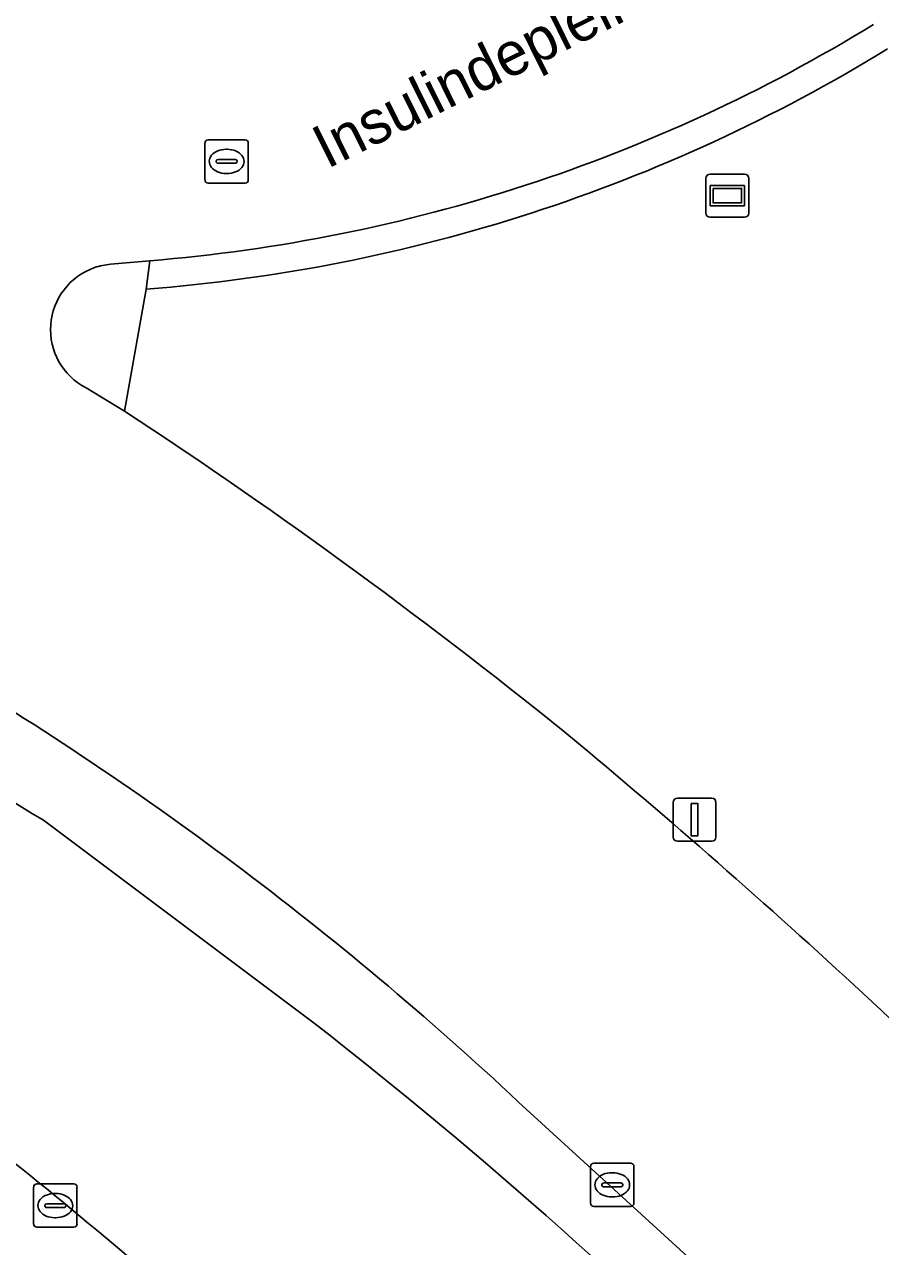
# Model space of a CAD drawing. Extents: x 161477 to 163040, y 383680 to 384871.
# Drawn here: x 162868.83 to 162888.61, y 384154.04 to 384182.28 of the extents above; entities that cross this region are included whole.
import ezdxf

# ---------------------------------------------------------------- set-up
doc = ezdxf.new("R2010")
doc.units = 0
for name, color, linetype in [('IMGEO_Berm_groen', 7, 'Continuous'), ('IMGEO_Fietspad_gesloten', 7, 'Continuous'), ('IMGEO_Hek', 7, 'Continuous'), ('IMGEO_Kolk', 7, 'Continuous'), ('IMGEO_Lichtmast', 7, 'Continuous'), ('IMGEO_Openbare_ruimte_label', 7, 'Continuous'), ('IMGEO_Rijbaan_regionaal_gesloten', 7, 'Continuous'), ('IMGEO_Rioolput', 7, 'Continuous'), ('IMGEO_Straatnaambord', 7, 'Continuous'), ('IMGEO_Verkeerseiland_open', 7, 'Continuous'), ('IMGEO_Voetpad_open', 7, 'Continuous')]:
    doc.layers.add(name, color=color, linetype=linetype)

msp = doc.modelspace()

# ---------------------------------------------------------------- linework, layer by layer
at = {"layer": 'IMGEO_Berm_groen'}
for points in [[(162871.64, 384176.16), (162871.14, 384173.34)], [(162902.789, 384135.215), (162898.503, 384139.65), (162884.77, 384153.245), (162880.243, 384157.38)]]:
    msp.add_lwpolyline(points, dxfattribs=at)
for centre, radius, start, end in [((162868.697, 384214.447), 38.4, 274.3955, 301.5123), ((162802.269, 384068.234), 125.66, 50.83712, 56.76518), ((162826.67, 384100.144), 78.397, 46.89322, 59.4339), ((162770.071, 384032.079), 174.04, 44.18501, 50.1352), ((162808.625, 384080.58), 96.336, 48.84218, 53.61514)]:
    msp.add_arc(centre, radius, start, end, dxfattribs=at)
at = {"layer": 'IMGEO_Fietspad_gesloten'}
for centre, radius, start, end in [((162808.625, 384080.58), 96.336, 48.84218, 53.61514), ((162809.782, 384081.738), 91.525, 41.45622, 54.03369)]:
    msp.add_arc(centre, radius, start, end, dxfattribs=at)
at = {"layer": 'IMGEO_Hek'}
msp.add_lwpolyline([(162869.265, 384163.895), (162875.523, 384159.201)], dxfattribs=at)
for centre, radius, start, end in [((162874.736, 384173.63), 11.167, 217.0083, 240.6623), ((162805.337, 384069.191), 114.14, 44.59828, 52.0545)]:
    msp.add_arc(centre, radius, start, end, dxfattribs=at)
at = {"layer": 'IMGEO_Kolk'}
for p, q in [((162881.907, 384155.041), (162881.907, 384155.893)), ((162881.982, 384155.967), (162882.834, 384155.967)), ((162882.908, 384155.893), (162882.908, 384155.041)), ((162882.395, 384155.747), (162882.42, 384155.747)), ((162869.04, 384154.561), (162869.04, 384155.413)), ((162869.115, 384155.487), (162869.967, 384155.487)), ((162870.041, 384155.413), (162870.041, 384154.561)), ((162882.166, 384155.461), (162882.166, 384155.473)), ((162882.604, 384155.424), (162882.206, 384155.424)), ((162882.209, 384155.51), (162882.607, 384155.51)), ((162882.65, 384155.473), (162882.65, 384155.461)), ((162869.299, 384154.981), (162869.299, 384154.993)), ((162869.342, 384155.03), (162869.74, 384155.03)), ((162869.528, 384155.267), (162869.553, 384155.267)), ((162869.783, 384154.993), (162869.783, 384154.981)), ((162882.418, 384155.187), (162882.393, 384155.187)), ((162869.737, 384154.944), (162869.339, 384154.944)), ((162869.551, 384154.707), (162869.526, 384154.707)), ((162882.834, 384154.967), (162881.982, 384154.967)), ((162869.967, 384154.487), (162869.115, 384154.487))]:
    msp.add_line(p, q, dxfattribs=at)
for points in [[(162881.907, 384155.041), (162881.907, 384155.893)], [(162881.982, 384155.967), (162882.834, 384155.967)], [(162882.908, 384155.893), (162882.908, 384155.041)], [(162869.04, 384154.561), (162869.04, 384155.413)], [(162869.115, 384155.487), (162869.967, 384155.487)], [(162870.041, 384155.413), (162870.041, 384154.561)], [(162882.834, 384154.967), (162881.982, 384154.967)], [(162869.967, 384154.487), (162869.115, 384154.487)]]:
    msp.add_lwpolyline(points, dxfattribs=at)
for centre, radius, start, end in [((162881.984, 384155.891), 0.0765, 91.552, 178.448), ((162881.984, 384155.891), 0.0765, 91.552, 178.448), ((162882.832, 384155.891), 0.0765, 1.552, 88.448), ((162882.832, 384155.891), 0.0765, 1.552, 88.448), ((162869.117, 384155.411), 0.0765, 91.552, 178.448), ((162869.117, 384155.411), 0.0765, 91.552, 178.448), ((162869.965, 384155.411), 0.0765, 1.552, 88.448), ((162869.965, 384155.411), 0.0765, 1.552, 88.448), ((162882.206, 384155.47), 0.0403, 85.8775, 175.7526), ((162882.203, 384155.46), 0.0366, 178.938, 274.7102), ((162882.607, 384155.467), 0.043, 264.8664, 352.4533), ((162882.611, 384155.472), 0.0386, 1.7309, 96.639), ((162869.339, 384154.99), 0.0403, 85.8775, 175.7526), ((162869.744, 384154.992), 0.0386, 1.7309, 96.639), ((162881.984, 384155.043), 0.0765, 181.552, 268.448), ((162881.984, 384155.043), 0.0765, 181.552, 268.448), ((162882.832, 384155.043), 0.0765, 271.552, 358.448), ((162882.832, 384155.043), 0.0765, 271.552, 358.448), ((162869.336, 384154.98), 0.0366, 178.938, 274.7102), ((162869.74, 384154.987), 0.043, 264.8664, 352.4533), ((162869.117, 384154.563), 0.0765, 181.552, 268.448), ((162869.117, 384154.563), 0.0765, 181.552, 268.448), ((162869.965, 384154.563), 0.0765, 271.552, 358.448), ((162869.965, 384154.563), 0.0765, 271.552, 358.448)]:
    msp.add_arc(centre, radius, start, end, dxfattribs=at)
for centre, major_axis, ratio, start_param, end_param in [((162882.394, 384155.467), (-0.387, 0.002), 0.722429, 4.712389, 7.853982), ((162882.419, 384155.467), (-0.39, 0.002), 0.717154, 1.570796, 4.712389), ((162869.527, 384154.987), (-0.387, 0.002), 0.722429, 4.712389, 7.853982), ((162869.552, 384154.987), (-0.39, 0.002), 0.717154, 1.570796, 4.712389)]:
    msp.add_ellipse(centre, major_axis=major_axis, ratio=ratio, start_param=start_param, end_param=end_param, dxfattribs=at)
at = {"layer": 'IMGEO_Lichtmast'}
for p, q in [((162883.814, 384163.503), (162883.814, 384164.303)), ((162883.814, 384164.303), (162883.814, 384163.503)), ((162883.914, 384164.403), (162884.704, 384164.403)), ((162884.704, 384164.403), (162883.914, 384164.403)), ((162884.804, 384164.303), (162884.804, 384163.503)), ((162884.804, 384163.503), (162884.804, 384164.303)), ((162884.704, 384163.403), (162883.914, 384163.403)), ((162883.914, 384163.403), (162884.704, 384163.403))]:
    msp.add_line(p, q, dxfattribs=at)
msp.add_lwpolyline([(162884.234, 384164.278), (162884.384, 384164.278), (162884.384, 384163.528), (162884.234, 384163.528), (162884.234, 384164.278)], dxfattribs=at)
for centre, start, end in [((162883.914, 384164.303), 90, 180), ((162883.914, 384164.303), 90, 180), ((162884.704, 384164.303), 0, 90), ((162884.704, 384164.303), 360, 90), ((162883.914, 384163.503), 180, 270), ((162883.914, 384163.503), 180, 270), ((162884.704, 384163.503), 270, 0), ((162884.704, 384163.503), 270, 0)]:
    msp.add_arc(centre, 0.1, start, end, dxfattribs=at)
at = {"layer": 'IMGEO_Rijbaan_regionaal_gesloten'}
for points in [[(162870.818, 384176.736), (162871.726, 384176.817)], [(162871.14, 384173.34), (162870.25, 384173.878)], [(162880.243, 384157.38), (162884.77, 384153.245), (162898.503, 384139.65), (162902.789, 384135.215)]]:
    msp.add_lwpolyline(points, dxfattribs=at)
for centre, radius, start, end in [((162868.668, 384214.517), 37.824, 274.6377, 301.5234), ((162870.952, 384175.202), 1.54, 94.9957, 109.1092), ((162870.946, 384175.225), 1.516, 109.1928, 242.6565), ((162802.269, 384068.234), 125.66, 50.83712, 56.76518), ((162826.67, 384100.144), 78.397, 46.89322, 59.4339), ((162770.071, 384032.079), 174.04, 44.18501, 50.1352)]:
    msp.add_arc(centre, radius, start, end, dxfattribs=at)
at = {"layer": 'IMGEO_Rioolput'}
for p, q in [((162873.073, 384179.611), (162873.925, 384179.611)), ((162872.998, 384178.685), (162872.998, 384179.537)), ((162873.486, 384179.391), (162873.511, 384179.391)), ((162873.999, 384179.537), (162873.999, 384178.685)), ((162873.257, 384179.105), (162873.257, 384179.117)), ((162873.695, 384179.068), (162873.297, 384179.068)), ((162873.3, 384179.154), (162873.698, 384179.154)), ((162873.741, 384179.117), (162873.741, 384179.105)), ((162873.509, 384178.831), (162873.484, 384178.831)), ((162873.925, 384178.611), (162873.073, 384178.611))]:
    msp.add_line(p, q, dxfattribs=at)
for points in [[(162873.073, 384179.611), (162873.925, 384179.611)], [(162872.998, 384178.685), (162872.998, 384179.537)], [(162873.999, 384179.537), (162873.999, 384178.685)], [(162873.925, 384178.611), (162873.073, 384178.611)]]:
    msp.add_lwpolyline(points, dxfattribs=at)
for centre, radius, start, end in [((162873.075, 384179.535), 0.0765, 91.552, 178.448), ((162873.075, 384179.535), 0.0765, 91.552, 178.448), ((162873.923, 384179.535), 0.0765, 1.552, 88.448), ((162873.923, 384179.535), 0.0765, 1.552, 88.448), ((162873.297, 384179.114), 0.0403, 85.8775, 175.7526), ((162873.294, 384179.104), 0.0366, 178.938, 274.7102), ((162873.698, 384179.111), 0.043, 264.8664, 352.4533), ((162873.702, 384179.116), 0.0386, 1.7309, 96.639), ((162873.075, 384178.687), 0.0765, 181.552, 268.448), ((162873.075, 384178.687), 0.0765, 181.552, 268.448), ((162873.923, 384178.687), 0.0765, 271.552, 358.448), ((162873.923, 384178.687), 0.0765, 271.552, 358.448)]:
    msp.add_arc(centre, radius, start, end, dxfattribs=at)
for centre, major_axis, ratio, start_param, end_param in [((162873.485, 384179.111), (-0.387, 0.002), 0.722429, 4.712389, 7.853982), ((162873.51, 384179.111), (-0.39, 0.002), 0.717154, 1.570796, 4.712389)]:
    msp.add_ellipse(centre, major_axis=major_axis, ratio=ratio, start_param=start_param, end_param=end_param, dxfattribs=at)
at = {"layer": 'IMGEO_Straatnaambord'}
for p, q in [((162884.571, 384177.919), (162884.571, 384178.719)), ((162884.571, 384178.719), (162884.571, 384177.919)), ((162884.671, 384178.819), (162885.461, 384178.819)), ((162885.461, 384178.819), (162884.671, 384178.819)), ((162885.561, 384178.719), (162885.561, 384177.919)), ((162885.561, 384177.919), (162885.561, 384178.719)), ((162885.461, 384177.819), (162884.671, 384177.819)), ((162884.671, 384177.819), (162885.461, 384177.819))]:
    msp.add_line(p, q, dxfattribs=at)
for points in [[(162884.672, 384178.551), (162885.46, 384178.551), (162885.46, 384178.087), (162884.672, 384178.087), (162884.672, 384178.551)], [(162884.737, 384178.486), (162884.737, 384178.152), (162885.395, 384178.152), (162885.395, 384178.486), (162884.737, 384178.486)]]:
    msp.add_lwpolyline(points, dxfattribs=at)
for centre, start, end in [((162884.671, 384178.719), 90, 180), ((162884.671, 384178.719), 90, 180), ((162885.461, 384178.719), 0, 90), ((162885.461, 384178.719), 360, 90), ((162884.671, 384177.919), 180, 270), ((162884.671, 384177.919), 180, 270), ((162885.461, 384177.919), 270, 0), ((162885.461, 384177.919), 270, 0)]:
    msp.add_arc(centre, 0.1, start, end, dxfattribs=at)
at = {"layer": 'IMGEO_Verkeerseiland_open'}
for points in [[(162870.25, 384173.878), (162871.14, 384173.34), (162871.64, 384176.16), (162871.726, 384176.817), (162870.818, 384176.736)], [(162871.726, 384176.817), (162871.64, 384176.16)]]:
    msp.add_lwpolyline(points, dxfattribs=at)
for centre, radius, start, end in [((162868.668, 384214.517), 37.824, 274.6377, 301.5234), ((162868.697, 384214.447), 38.4, 274.3955, 301.5123), ((162870.952, 384175.202), 1.54, 94.9957, 109.1092), ((162870.946, 384175.225), 1.516, 109.1928, 242.6565)]:
    msp.add_arc(centre, radius, start, end, dxfattribs=at)
at = {"layer": 'IMGEO_Voetpad_open'}
msp.add_arc((162809.782, 384081.738), 91.525, 41.45622, 54.03369, dxfattribs=at)

# ---------------------------------------------------------------- texts
at = {"layer": 'IMGEO_Openbare_ruimte_label'}
msp.add_text('Insulindeplein', height=1, rotation=26.4369, dxfattribs=at).set_placement((162875.82, 384178.928))

doc.saveas('drawing.dxf')
